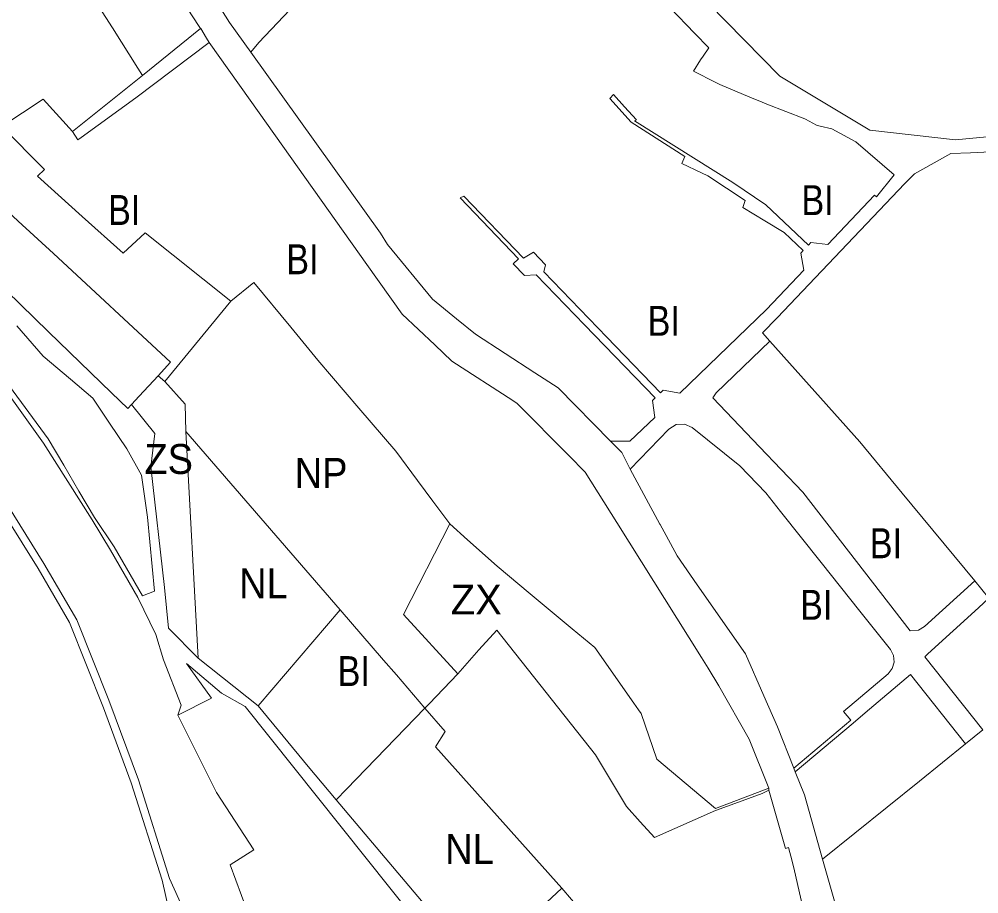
# Model space of a CAD drawing. Extents: x -650451 to -642268, y -1075216 to -1066610.
# Drawn here: x -646064 to -645679.2, y -1072686.9 to -1072336.2 of the extents above; entities that cross this region are included whole.
import ezdxf

# ---------------------------------------------------------------- set-up
doc = ezdxf.new("R2010")
doc.units = 0
doc.header["$LTSCALE"] = 4.8
for name, color, linetype, lineweight in [('15', 7, 'Continuous', 13), ('2', 7, 'Continuous', 13), ('24', 7, 'Continuous', 13), ('41', 7, 'Continuous', 13), ('43', 7, 'Continuous', 13), ('45', 7, 'Continuous', 13), ('46', 7, 'Continuous', 13), ('47', 7, 'Continuous', 13), ('48', 7, 'Continuous', 13), ('6', 7, 'Continuous', 13)]:
    doc.layers.add(name, color=color, linetype=linetype, lineweight=lineweight)
doc.layers.add('62', color=7, linetype='Continuous')

msp = doc.modelspace()

# ---------------------------------------------------------------- linework, layer by layer
at = {"layer": '15'}
for points in [[(-646000.45, -1072615.28), (-645999.14, -1072611.29), (-646006.21, -1072593.04), (-646009.27, -1072582.89), (-646016.46, -1072568.07), (-646027.37, -1072549.05), (-646034.83, -1072536.97), (-646054.33, -1072506.16), (-646088.86, -1072457.93), (-646132.34, -1072412.37), (-646164.02, -1072390), (-646206.07, -1072366.43), (-646248.46, -1072343.52), (-646270.62, -1072332.33), (-646289.9, -1072320.26), (-646308.74, -1072304.97), (-646324.17, -1072289.15), (-646339.07, -1072270.33), (-646350.46, -1072250.81), (-646370.83, -1072206.8), (-646394.24, -1072163.81), (-646419.55, -1072128.03), (-646512.21, -1072052.57)], [(-646415.75, -1072178.82), (-646407.81, -1072188.6), (-646367.24, -1072276.07), (-646356.62, -1072289.89), (-646349.05, -1072298.16), (-646326.33, -1072322.56), (-646298.76, -1072344.13), (-646267.31, -1072361.39), (-646225.13, -1072384.18), (-646183.23, -1072407.45), (-646151.34, -1072429.6), (-646108.36, -1072475.46), (-646073.49, -1072523.45), (-646054.2, -1072554.48), (-646040.96, -1072577.06), (-646028.02, -1072609.24), (-646016.23, -1072641.16), (-646003.73, -1072680.75), (-645989.39, -1072712.38), (-645973.9, -1072738.22), (-645970.61, -1072747.97), (-645967.91, -1072767.31), (-645967.22, -1072787.26), (-645943.65, -1072789.47)], [(-645873.4, -1072248.61), (-645804.26, -1072313.11), (-645787.63, -1072329.98), (-645758.94, -1072359.08), (-645738.31, -1072371.43), (-645722.88, -1072380.66), (-645688.5, -1072384.55), (-645684.48, -1072384.17), (-645664.67, -1072382.33), (-645639.6, -1072379.99), (-645636.37, -1072379.57)], [(-645883.34, -1072256.32), (-645967.89, -1072345.59), (-645971.13, -1072349.41)], [(-645826.9, -1072505.35), (-645819.09, -1072505.45), (-645809.14, -1072495.85), (-645810.08, -1072489.12), (-645809, -1072488.07), (-645837.34, -1072458.77), (-645856.77, -1072438.69), (-645861.39, -1072438.99), (-645865.9, -1072434.32), (-645863.74, -1072432.23), (-645887.17, -1072407.85), (-645885.71, -1072407.21), (-645861.75, -1072432.01), (-645857.77, -1072429.66), (-645852.91, -1072434.69), (-645853.68, -1072437.51), (-645828.35, -1072463.74), (-645806.85, -1072485.99), (-645805.77, -1072484.94), (-645799.08, -1072486.13), (-645764.41, -1072452.65), (-645749.4, -1072436.79), (-645750.63, -1072430.07), (-645749.6, -1072428.99), (-645757.21, -1072421.76), (-645765.02, -1072417.06), (-645773.87, -1072411.72), (-645772.86, -1072408.9), (-645787.9, -1072399.01), (-645790.45, -1072397.79), (-645798.3, -1072394.04), (-645797.15, -1072391.27), (-645818.6, -1072377.55), (-645827.23, -1072367.98), (-645825.66, -1072366.47), (-645821.23, -1072371.38), (-645816.51, -1072376.62), (-645817.23, -1072376.94), (-645777.89, -1072401.74), (-645764.64, -1072410.69), (-645747.56, -1072426.83), (-645746.53, -1072425.74), (-645739.77, -1072426.6), (-645721.02, -1072406.76), (-645720.28, -1072407.43), (-645713.13, -1072398.68), (-645728.48, -1072385.35), (-645738.13, -1072380.17), (-645742.83, -1072379.09), (-645744.29, -1072378.76), (-645748.69, -1072376.34), (-645748.93, -1072376.23), (-645764.22, -1072370.33), (-645766.08, -1072369.54), (-645771, -1072367.48), (-645783.1, -1072362.37), (-645784.65, -1072361.58), (-645793.58, -1072356.99), (-645790.84, -1072352.46), (-645789.78, -1072350.99), (-645787.43, -1072347.74), (-645793.24, -1072341.76), (-645802.99, -1072331.72)], [(-645971.13, -1072349.41), (-645979.68, -1072337.49), (-645982.874, -1072332.508)], [(-646042.65, -1072381.23), (-646014.64, -1072358.74), (-645991.3, -1072340)], [(-645991.3, -1072340), (-645991.21, -1072339.93), (-645988.89, -1072343.89), (-645987.91, -1072345.58)], [(-646116.89, -1072345.3), (-646121.49, -1072349.32), (-646142.28, -1072367.48), (-646133.31, -1072376.82), (-646122.26, -1072388.32), (-646109.15, -1072401.97), (-646095.21, -1072416.49), (-646071.51, -1072442.7), (-646069.15, -1072445.12), (-646052.25, -1072461.52), (-646027.04, -1072485.99), (-646020.51, -1072492.32), (-646018.97, -1072490.66)], [(-645987.91, -1072345.58), (-646017.3, -1072367.78), (-646039.15, -1072383.63), (-646040.45, -1072384.57), (-646042.65, -1072381.23)], [(-645661.3, -1072388.74), (-645682.59, -1072389.76), (-645690.37, -1072390.13), (-645705, -1072398.19), (-645708.94, -1072402.11), (-645760.02, -1072455.94), (-645765.95, -1072462.03), (-645763.06, -1072465.26)], [(-646067.89, -1072483.29), (-646052.46, -1072504.47), (-646046.19, -1072515.07), (-646040.06, -1072525.44), (-646033.79, -1072536.03), (-646025.88, -1072547.72), (-646014.58, -1072567.38), (-646009.73, -1072565.6), (-646012.54, -1072535.83), (-646014.99, -1072519.03), (-646020.89, -1072508.42), (-646027.76, -1072498.2), (-646034.49, -1072488.2), (-646043.45, -1072480.49), (-646054.38, -1072471.27), (-646064.92, -1072459.16)], [(-645763.06, -1072465.26), (-645784.54, -1072486), (-645785.92, -1072488.06), (-645767.11, -1072507.71), (-645749.81, -1072525.79), (-645718.59, -1072566.14), (-645706.76, -1072581.44), (-645703.41, -1072581.16), (-645700.96, -1072579.71), (-645680.87, -1072561.42), (-645675.13, -1072568.36)], [(-646018.97, -1072490.66), (-646009.61, -1072502.32), (-646011.28, -1072515.68), (-646005.7, -1072564.12), (-646004.15, -1072580.41), (-645992.3, -1072592.42), (-645968.24, -1072611.54)], [(-645753.41, -1072636.57), (-645730.56, -1072617.25), (-645733.46, -1072613.81), (-645715.58, -1072598.69), (-645713.9, -1072596.6), (-645713.14, -1072594.04), (-645713.39, -1072591.37), (-645714.62, -1072588.99), (-645726.94, -1072573.51), (-645742.48, -1072553.98), (-645758.7, -1072533.6), (-645764.63, -1072526.16), (-645775.05, -1072515.23), (-645794.1, -1072499.98), (-645797.2, -1072498.56), (-645800.59, -1072498.78), (-645803.49, -1072500.56), (-645819.08, -1072516.56)], [(-645819.08, -1072516.56), (-645822.35, -1072509.99), (-645826.9, -1072505.35)], [(-646171.72, -1072803.51), (-646052.58, -1072737.82), (-646037.23, -1072736.38), (-646022.4, -1072741.58), (-646003.22, -1072757.85), (-645988.43, -1072769.93), (-645990.04, -1072761.78), (-645993.89, -1072742.23), (-645999.25, -1072714.68), (-646006.66, -1072681.4), (-646019.16, -1072642.35), (-646030.17, -1072612.31), (-646043.87, -1072578.12), (-646056.42, -1072556.49), (-646075.82, -1072525.54)], [(-645675.13, -1072568.36), (-645679.33, -1072572.19), (-645699.63, -1072590.67), (-645700.88, -1072591.81), (-645677.56, -1072621.1), (-645684.57, -1072626.76)], [(-645895.91, -1072708.97), (-645973.45, -1072611.73), (-645982.84, -1072606.46), (-645996.89, -1072594.56), (-645986.86, -1072608.47), (-646000.45, -1072615.28)], [(-645684.57, -1072626.76), (-645706.66, -1072598.99), (-645724.77, -1072614.31), (-645729.59, -1072618.4), (-645752.829, -1072638.03), (-645753.41, -1072636.57)], [(-645968.24, -1072611.54), (-645948.21, -1072635.87), (-645936.92, -1072649.21)], [(-645936.92, -1072649.21), (-645889.59, -1072705.17), (-645881.28, -1072717.18), (-645876.71, -1072712.91), (-645846.45, -1072684.59), (-645842.51, -1072689.16)]]:
    msp.add_lwpolyline(points, dxfattribs=at)
at = {"layer": '2'}
msp.add_line((-645968.24, -1072611.54), (-645935.38, -1072573), dxfattribs=at)
for points in [[(-646014.64, -1072358.74), (-646016.43, -1072355.88), (-646026.55, -1072339.67), (-646037.37, -1072322.92), (-646048.32, -1072305.81), (-646057.93, -1072287.58), (-646069.73, -1072270.99), (-646071.3, -1072268.92), (-646081.08, -1072256.01), (-646091.27, -1072242.07), (-646101.18, -1072244.23)], [(-645636.37, -1072379.57), (-645639.6, -1072379.99), (-645664.67, -1072382.33), (-645684.48, -1072384.17), (-645688.5, -1072384.55), (-645722.88, -1072380.66), (-645738.31, -1072371.43), (-645758.94, -1072359.08), (-645787.63, -1072329.98), (-645804.26, -1072313.11), (-645873.4, -1072248.61)], [(-645971.13, -1072349.41), (-645967.89, -1072345.59), (-645883.34, -1072256.32)], [(-646001.17, -1072324.66), (-646000.38, -1072325.91), (-645996.41, -1072332.16), (-645992.15, -1072338.7), (-645991.3, -1072340), (-646014.64, -1072358.74)], [(-645802.99, -1072331.72), (-645793.24, -1072341.76), (-645787.43, -1072347.74), (-645789.78, -1072350.99), (-645790.84, -1072352.46), (-645793.58, -1072356.99), (-645784.65, -1072361.58), (-645783.1, -1072362.37), (-645771, -1072367.48), (-645766.08, -1072369.54), (-645764.22, -1072370.33), (-645748.93, -1072376.23), (-645748.69, -1072376.34), (-645744.29, -1072378.76), (-645742.83, -1072379.09), (-645738.13, -1072380.17), (-645728.48, -1072385.35), (-645713.13, -1072398.68), (-645720.28, -1072407.43), (-645721.02, -1072406.76), (-645739.77, -1072426.6), (-645746.53, -1072425.74), (-645747.56, -1072426.83), (-645764.64, -1072410.69), (-645777.89, -1072401.74), (-645817.23, -1072376.94), (-645816.51, -1072376.62), (-645821.23, -1072371.38), (-645825.66, -1072366.47), (-645827.23, -1072367.98), (-645818.6, -1072377.55), (-645797.15, -1072391.27), (-645798.3, -1072394.04), (-645790.45, -1072397.79), (-645787.9, -1072399.01), (-645772.86, -1072408.9), (-645773.87, -1072411.72), (-645765.02, -1072417.06), (-645757.21, -1072421.76), (-645749.6, -1072428.99), (-645750.63, -1072430.07), (-645749.4, -1072436.79), (-645764.41, -1072452.65), (-645799.08, -1072486.13), (-645805.77, -1072484.94), (-645806.85, -1072485.99), (-645828.35, -1072463.74), (-645853.68, -1072437.51), (-645852.91, -1072434.69), (-645857.77, -1072429.66), (-645861.75, -1072432.01), (-645885.71, -1072407.21), (-645887.17, -1072407.85), (-645863.74, -1072432.23), (-645865.9, -1072434.32), (-645861.39, -1072438.99), (-645856.77, -1072438.69), (-645837.34, -1072458.77), (-645809, -1072488.07), (-645810.08, -1072489.12), (-645809.14, -1072495.85), (-645819.09, -1072505.45), (-645826.9, -1072505.35)], [(-646042.65, -1072381.23), (-646040.45, -1072384.57), (-646039.15, -1072383.63), (-646017.3, -1072367.78), (-645987.91, -1072345.58)], [(-645987.91, -1072345.58), (-645967.84, -1072373.8), (-645924.62, -1072434.6), (-645910.49, -1072454.48), (-645897.39, -1072466.8)], [(-645857.23, -1072477.97), (-645881.09, -1072462.52), (-645888.68, -1072456.31), (-645898.28, -1072448.47), (-645916.34, -1072426.55), (-645919.08, -1072421.96), (-645971.13, -1072349.41)], [(-646071, -1072379.27), (-646054.43, -1072368.34), (-646042.65, -1072381.23)], [(-646022.31, -1072430.03), (-646038.76, -1072415.27), (-646056.71, -1072399.15), (-646053.82, -1072396.53), (-646071, -1072379.27)], [(-645891.33, -1072538.6), (-645898.17, -1072529.39), (-645904.25, -1072521.2), (-645913.04, -1072509.37), (-645927.82, -1072492.14), (-645944.25, -1072472.98), (-645955.1, -1072459.76), (-645969.88, -1072441.74), (-645979.11, -1072449.23), (-646013.49, -1072421.84), (-646022.31, -1072430.03)], [(-645897.39, -1072466.8), (-645890.5, -1072473.27), (-645866.13, -1072489.1)], [(-645680.87, -1072561.42), (-645700.96, -1072579.71), (-645703.41, -1072581.16), (-645706.76, -1072581.44), (-645718.59, -1072566.14), (-645749.81, -1072525.79), (-645767.11, -1072507.71), (-645785.92, -1072488.06), (-645784.54, -1072486), (-645763.06, -1072465.26)], [(-645763.06, -1072465.26), (-645726.95, -1072505.7), (-645709.92, -1072526.3), (-645680.87, -1072561.42)], [(-645826.9, -1072505.35), (-645847.88, -1072484.02), (-645857.23, -1072477.97)], [(-645866.13, -1072489.1), (-645864.29, -1072490.3), (-645843.63, -1072511.19), (-645837.09, -1072517.8), (-645824.42, -1072537.99), (-645790.39, -1072592.2), (-645787.73, -1072596.43), (-645783.44, -1072603.56), (-645771.36, -1072624.88), (-645763.45, -1072644.47)], [(-645819.08, -1072516.56), (-645803.49, -1072500.56), (-645800.59, -1072498.78), (-645797.2, -1072498.56), (-645794.1, -1072499.98), (-645775.05, -1072515.23), (-645764.63, -1072526.16), (-645758.7, -1072533.6), (-645742.48, -1072553.98), (-645726.94, -1072573.51), (-645714.62, -1072588.99), (-645713.39, -1072591.37), (-645713.14, -1072594.04), (-645713.9, -1072596.6), (-645715.58, -1072598.69), (-645733.46, -1072613.81), (-645730.56, -1072617.25), (-645753.41, -1072636.57)], [(-645753.41, -1072636.57), (-645760, -1072619.96), (-645765.46, -1072607.47), (-645772.84, -1072590.6), (-645792.1, -1072562.95), (-645800.18, -1072551.36), (-645804.6, -1072543.22), (-645806.98, -1072538.83), (-645807.08, -1072538.65), (-645819.08, -1072516.56)], [(-645763.45, -1072644.47), (-645784.74, -1072652.67), (-645808.3, -1072632.96), (-645814.63, -1072614.6), (-645815.68, -1072613.1), (-645817.49, -1072610.5), (-645833.2, -1072588.09), (-645842.32, -1072580.61), (-645859.08, -1072566.6), (-645872.32, -1072555.53), (-645884.23, -1072544.92), (-645891.33, -1072538.6)], [(-645677.56, -1072621.1), (-645700.88, -1072591.81), (-645699.63, -1072590.67), (-645679.33, -1072572.19), (-645675.13, -1072568.36)], [(-645935.38, -1072573), (-645917.91, -1072593.22), (-645912.78, -1072599.14), (-645901.33, -1072612.4)], [(-645888.07, -1072598.68), (-645879.77, -1072589.06), (-645872.548, -1072581.22), (-645832.875, -1072631.151), (-645820.44, -1072651.87), (-645814.98, -1072658), (-645809.32, -1072664.35), (-645784.79, -1072653.54), (-645777.05, -1072650.68), (-645766.06, -1072646.63), (-645763.36, -1072645.32), (-645756.7, -1072668.67), (-645755.51, -1072668.36), (-645754.09, -1072673.85), (-645753.08, -1072677.72)], [(-645901.33, -1072612.4), (-645899.69, -1072610.7), (-645888.07, -1072598.68)], [(-645752.829, -1072638.03), (-645729.59, -1072618.4), (-645724.77, -1072614.31), (-645706.66, -1072598.99), (-645684.57, -1072626.76)], [(-645936.92, -1072649.21), (-645948.21, -1072635.87), (-645968.24, -1072611.54)], [(-645901.33, -1072612.4), (-645932.72, -1072644.86), (-645936.92, -1072649.21)], [(-645846.45, -1072684.59), (-645864.52, -1072664.38), (-645897.1, -1072627.93), (-645893.16, -1072621.85), (-645901.33, -1072612.4)], [(-645684.57, -1072626.76), (-645703.02, -1072641.66), (-645741.871, -1072673.02)], [(-645741.871, -1072673.02), (-645749.17, -1072647.23), (-645752.829, -1072638.03)], [(-645753.08, -1072677.72), (-645748.31, -1072698.83), (-645745.81, -1072710.94)], [(-645775.56, -1072838.69), (-645778.21, -1072827.14), (-645792.36, -1072786.94), (-645793.04, -1072779.12), (-645792.92, -1072775.02), (-645792.01, -1072766.68), (-645790.73, -1072753.95), (-645791.76, -1072735.73), (-645792.17, -1072734.14), (-645793.25, -1072730.08), (-645806.42, -1072732.23), (-645828.86, -1072704.98), (-645842.51, -1072689.16), (-645846.45, -1072684.59)]]:
    msp.add_lwpolyline(points, dxfattribs=at)
at = {"layer": '24'}
for points in [[(-646095.44, -1072162.47), (-646067.08, -1072201.18), (-646008.065, -1072293.22), (-645982.874, -1072332.508), (-645979.68, -1072337.49), (-645971.13, -1072349.41), (-645919.08, -1072421.96), (-645916.34, -1072426.55), (-645898.28, -1072448.47)], [(-645987.91, -1072345.58), (-645988.89, -1072343.89), (-645991.21, -1072339.93), (-645991.3, -1072340), (-645992.15, -1072338.7), (-645996.41, -1072332.16)], [(-645897.39, -1072466.8), (-645910.49, -1072454.48), (-645924.62, -1072434.6), (-645967.84, -1072373.8), (-645987.91, -1072345.58)], [(-645898.28, -1072448.47), (-645888.68, -1072456.31), (-645881.09, -1072462.52), (-645857.23, -1072477.97)], [(-645866.13, -1072489.1), (-645890.5, -1072473.27), (-645897.39, -1072466.8)], [(-645857.23, -1072477.97), (-645847.88, -1072484.02), (-645826.9, -1072505.35)], [(-645771.36, -1072624.88), (-645783.44, -1072603.56), (-645787.73, -1072596.43), (-645790.39, -1072592.2), (-645824.42, -1072537.99), (-645837.09, -1072517.8), (-645843.63, -1072511.19), (-645864.29, -1072490.3), (-645866.13, -1072489.1)], [(-645826.9, -1072505.35), (-645822.35, -1072509.99), (-645819.08, -1072516.56), (-645807.08, -1072538.65), (-645806.98, -1072538.83)], [(-645806.98, -1072538.83), (-645804.6, -1072543.22), (-645800.18, -1072551.36), (-645792.1, -1072562.95), (-645772.84, -1072590.6), (-645765.46, -1072607.47), (-645760, -1072619.96), (-645753.41, -1072636.57), (-645752.829, -1072638.03)], [(-645745.81, -1072710.94), (-645748.31, -1072698.83), (-645753.08, -1072677.72), (-645754.09, -1072673.85), (-645755.51, -1072668.36), (-645756.7, -1072668.67), (-645763.36, -1072645.32), (-645763.45, -1072644.47), (-645771.36, -1072624.88)], [(-645752.829, -1072638.03), (-645749.17, -1072647.23), (-645741.871, -1072673.02), (-645734.19, -1072700.16), (-645726.14, -1072730.5), (-645729.46, -1072739.99)]]:
    msp.add_lwpolyline(points, dxfattribs=at)
at = {"layer": '41'}
for points in [[(-646018.97, -1072490.66), (-646015.88, -1072487.32), (-646008.32, -1072479.17), (-646005.6, -1072481.54)], [(-646005.6, -1072481.54), (-645997.53, -1072490.54), (-645997.15, -1072501.53), (-645992.3, -1072592.42)], [(-645992.3, -1072592.42), (-646004.15, -1072580.41), (-646005.7, -1072564.12), (-646011.28, -1072515.68), (-646009.61, -1072502.32), (-646018.97, -1072490.66)], [(-646000.45, -1072615.28), (-645986.86, -1072608.47), (-645996.89, -1072594.56), (-645982.84, -1072606.46), (-645973.45, -1072611.73), (-645895.91, -1072708.97), (-645928.18, -1072728.47)], [(-645953.06, -1072733.07), (-645960.61, -1072714.42), (-645965.19, -1072704.94), (-645972.67, -1072693.74), (-645979.44, -1072675.29), (-645969.97, -1072669.21), (-645984.88, -1072646.21), (-646000.45, -1072615.28)]]:
    msp.add_lwpolyline(points, dxfattribs=at)
at = {"layer": '43'}
for points in [[(-646071, -1072379.27), (-646053.82, -1072396.53), (-646056.71, -1072399.15), (-646038.76, -1072415.27), (-646022.31, -1072430.03), (-646013.49, -1072421.84), (-645979.11, -1072449.23), (-646005.6, -1072481.54), (-646008.32, -1072479.17)], [(-646008.32, -1072479.17), (-646003.3, -1072473.75), (-646050.33, -1072430.19), (-646064.38, -1072417.18), (-646080.11, -1072402.61), (-646094.3, -1072389.47), (-646096.74, -1072386.1)], [(-645888.07, -1072598.68), (-645909.952, -1072574.829), (-645891.33, -1072538.6)], [(-645891.33, -1072538.6), (-645884.23, -1072544.92), (-645872.32, -1072555.53), (-645859.08, -1072566.6), (-645842.32, -1072580.61), (-645833.2, -1072588.09), (-645817.49, -1072610.5), (-645815.68, -1072613.1), (-645814.63, -1072614.6), (-645808.3, -1072632.96), (-645784.74, -1072652.67), (-645763.45, -1072644.47), (-645763.36, -1072645.32)], [(-645763.36, -1072645.32), (-645766.06, -1072646.63), (-645777.05, -1072650.68), (-645784.79, -1072653.54), (-645809.32, -1072664.35), (-645814.98, -1072658), (-645820.44, -1072651.87), (-645832.875, -1072631.151), (-645872.548, -1072581.22), (-645879.77, -1072589.06), (-645888.07, -1072598.68)]]:
    msp.add_lwpolyline(points, dxfattribs=at)
at = {"layer": '45'}
for points in [[(-646512.21, -1072052.57), (-646419.55, -1072128.03), (-646394.24, -1072163.81), (-646370.83, -1072206.8), (-646350.46, -1072250.81), (-646339.07, -1072270.33), (-646324.17, -1072289.15), (-646308.74, -1072304.97), (-646289.9, -1072320.26), (-646270.62, -1072332.33), (-646248.46, -1072343.52), (-646206.07, -1072366.43), (-646164.02, -1072390), (-646132.34, -1072412.37), (-646088.86, -1072457.93), (-646054.33, -1072506.16), (-646034.83, -1072536.97), (-646027.37, -1072549.05), (-646016.46, -1072568.07), (-646009.27, -1072582.89), (-646006.21, -1072593.04), (-645999.14, -1072611.29), (-646000.45, -1072615.28)], [(-645943.65, -1072789.47), (-645967.22, -1072787.26), (-645967.91, -1072767.31), (-645970.61, -1072747.97), (-645973.9, -1072738.22), (-645989.39, -1072712.38), (-646003.73, -1072680.75), (-646016.23, -1072641.16), (-646028.02, -1072609.24), (-646040.96, -1072577.06), (-646054.2, -1072554.48), (-646073.49, -1072523.45), (-646108.36, -1072475.46), (-646151.34, -1072429.6), (-646183.23, -1072407.45), (-646225.13, -1072384.18), (-646267.31, -1072361.39), (-646298.76, -1072344.13), (-646326.33, -1072322.56), (-646349.05, -1072298.16), (-646356.62, -1072289.89), (-646367.24, -1072276.07), (-646407.81, -1072188.6), (-646415.75, -1072178.82)], [(-646000.45, -1072615.28), (-645984.88, -1072646.21), (-645969.97, -1072669.21), (-645979.44, -1072675.29), (-645972.67, -1072693.74), (-645965.19, -1072704.94), (-645960.61, -1072714.42), (-645953.06, -1072733.07)]]:
    msp.add_lwpolyline(points, dxfattribs=at)
at = {"layer": '46'}
for points in [[(-645741.871, -1072673.02), (-645703.02, -1072641.66), (-645684.57, -1072626.76), (-645677.56, -1072621.1)], [(-645731.6, -1072830.54), (-645731.07, -1072739.66), (-645729.46, -1072739.99), (-645726.14, -1072730.5), (-645734.19, -1072700.16), (-645741.871, -1072673.02)]]:
    msp.add_lwpolyline(points, dxfattribs=at)
at = {"layer": '47'}
msp.add_lwpolyline([(-645997.15, -1072501.53), (-645935.38, -1072573), (-645968.24, -1072611.54), (-645992.3, -1072592.42)], close=True, dxfattribs=at)
for points in [[(-645936.92, -1072649.21), (-645932.72, -1072644.86), (-645901.33, -1072612.4)], [(-645901.33, -1072612.4), (-645893.16, -1072621.85), (-645897.1, -1072627.93), (-645864.52, -1072664.38), (-645846.45, -1072684.59)], [(-645846.45, -1072684.59), (-645876.71, -1072712.91), (-645881.28, -1072717.18), (-645889.59, -1072705.17), (-645936.92, -1072649.21)]]:
    msp.add_lwpolyline(points, dxfattribs=at)
at = {"layer": '48'}
msp.add_line((-646005.6, -1072481.54), (-645979.11, -1072449.23), dxfattribs=at)
for points in [[(-646101.18, -1072244.23), (-646091.27, -1072242.07), (-646081.08, -1072256.01), (-646071.3, -1072268.92), (-646069.73, -1072270.99), (-646057.93, -1072287.58), (-646048.32, -1072305.81), (-646037.37, -1072322.92), (-646026.55, -1072339.67), (-646016.43, -1072355.88), (-646014.64, -1072358.74), (-646042.65, -1072381.23)], [(-646042.65, -1072381.23), (-646054.43, -1072368.34), (-646071, -1072379.27)], [(-645979.11, -1072449.23), (-645969.88, -1072441.74), (-645955.1, -1072459.76), (-645944.25, -1072472.98), (-645927.82, -1072492.14), (-645913.04, -1072509.37), (-645904.25, -1072521.2), (-645898.17, -1072529.39), (-645891.33, -1072538.6)], [(-645997.15, -1072501.53), (-645997.53, -1072490.54), (-646005.6, -1072481.54)], [(-645901.33, -1072612.4), (-645912.78, -1072599.14), (-645917.91, -1072593.22), (-645935.38, -1072573), (-645997.15, -1072501.53)], [(-645891.33, -1072538.6), (-645909.952, -1072574.829), (-645888.07, -1072598.68)], [(-645888.07, -1072598.68), (-645899.69, -1072610.7), (-645901.33, -1072612.4)]]:
    msp.add_lwpolyline(points, dxfattribs=at)
at = {"layer": '6'}
for points in [[(-646018.97, -1072490.66), (-646020.51, -1072492.32), (-646027.04, -1072485.99), (-646052.25, -1072461.52), (-646069.15, -1072445.12), (-646071.51, -1072442.7), (-646095.21, -1072416.49), (-646109.15, -1072401.97), (-646122.26, -1072388.32), (-646133.31, -1072376.82), (-646142.28, -1072367.48), (-646121.49, -1072349.32), (-646116.89, -1072345.3)], [(-646094.3, -1072389.47), (-646080.11, -1072402.61), (-646064.38, -1072417.18), (-646050.33, -1072430.19), (-646003.3, -1072473.75), (-646008.32, -1072479.17)], [(-646064.92, -1072459.16), (-646054.38, -1072471.27), (-646043.45, -1072480.49), (-646034.49, -1072488.2), (-646027.76, -1072498.2), (-646020.89, -1072508.42), (-646014.99, -1072519.03), (-646012.54, -1072535.83), (-646009.73, -1072565.6), (-646014.58, -1072567.38), (-646025.88, -1072547.72), (-646033.79, -1072536.03), (-646040.06, -1072525.44), (-646046.19, -1072515.07), (-646052.46, -1072504.47), (-646067.89, -1072483.29)], [(-646008.32, -1072479.17), (-646015.88, -1072487.32), (-646018.97, -1072490.66)]]:
    msp.add_lwpolyline(points, dxfattribs=at)

# ---------------------------------------------------------------- texts
at = {"layer": '62'}
for s, width, p in [('BI', 0.85, (-645750.316, -1072414.766)), ('BI', 0.85, (-646028.361, -1072418.729)), ('BI', 0.85, (-645956.899, -1072438.479)), ('BI', 0.85, (-645811.998, -1072463.166)), ('ZS', 0.95, (-646013.816, -1072518.544)), ('NP', 0.95, (-645953.549, -1072524.122)), ('BI', 0.85, (-645722.912, -1072552.329)), ('NL', 0.95, (-645975.83, -1072568.45)), ('BI', 0.85, (-645750.835, -1072577.029)), ('BI', 0.85, (-645936.306, -1072603.593)), ('NL', 0.95, (-645893.201, -1072674.896))]:
    msp.add_text(s, height=12, dxfattribs=dict(at, width=width)).set_placement(p)
msp.add_text('ZX', height=12, dxfattribs=at).set_placement((-645890.988, -1072574.889))

doc.saveas('drawing.dxf')
